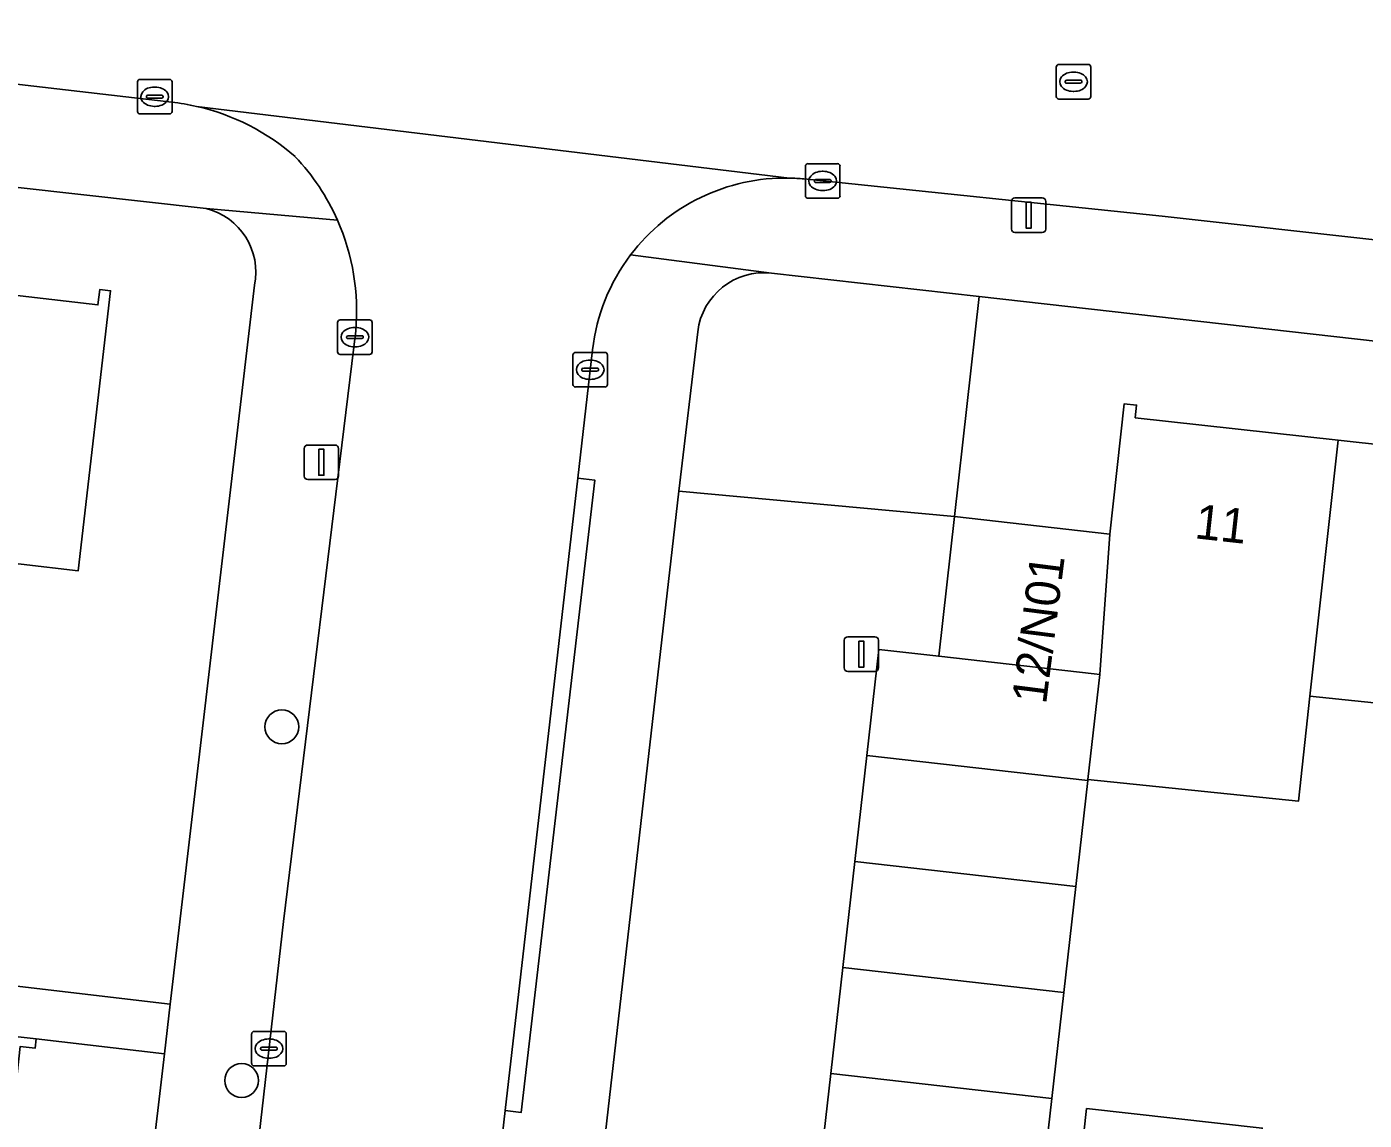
# Model space of a CAD drawing. Extents: x 162026 to 163502, y 387295 to 388169.
# Drawn here: x 162787.71 to 162826.44, y 387459.47 to 387491.11 of the extents above; entities that cross this region are included whole.
import ezdxf

# ---------------------------------------------------------------- set-up
doc = ezdxf.new("R2010")
doc.units = 0
for name, color, linetype in [('IMGEO_Boom', 7, 'Continuous'), ('IMGEO_Erf', 7, 'Continuous'), ('IMGEO_Groenvoorziening', 7, 'Continuous'), ('IMGEO_Kolk', 7, 'Continuous'), ('IMGEO_Lichtmast', 7, 'Continuous'), ('IMGEO_Pand', 7, 'Continuous'), ('IMGEO_Pand_nummerreeks', 7, 'Continuous'), ('IMGEO_Rijbaan_lokaal_open', 7, 'Continuous'), ('IMGEO_Rioolput', 7, 'Continuous'), ('IMGEO_Voetpad_open', 7, 'Continuous')]:
    doc.layers.add(name, color=color, linetype=linetype)

msp = doc.modelspace()

# ---------------------------------------------------------------- linework, layer by layer
at = {"layer": 'IMGEO_Boom'}
for centre in [(162795.098, 387470.854), (162793.934, 387460.617)]:
    msp.add_circle(centre, 0.489, dxfattribs=at)
at = {"layer": 'IMGEO_Erf'}
for points in [[(162792.907, 387485.853), (162760.151, 387489.513), (162759.854, 387486.871), (162760.211, 387486.829), (162760.171, 387486.482), (162765.713, 387485.842), (162771.593, 387485.163), (162777.607, 387484.469), (162783.677, 387483.768), (162789.776, 387483.064), (162789.827, 387483.51), (162790.14, 387483.474), (162789.205, 387475.371), (162784.239, 387475.944), (162782.794, 387476.111), (162782.353, 387472.284), (162776.283, 387472.985), (162776.724, 387476.812)], [(162776.724, 387476.812), (162770.709, 387477.507), (162764.829, 387478.186), (162759.166, 387478.84), (162758.84, 387475.917), (162758.498, 387472.855), (162758.157, 387469.792), (162757.815, 387466.731), (162764.808, 387465.921), (162765.149, 387468.977), (162769.666, 387468.474), (162774.772, 387467.905), (162774.431, 387464.849), (162776.893, 387464.525), (162777.234, 387467.581), (162781.752, 387467.078), (162786.857, 387466.509), (162786.516, 387463.453), (162791.869, 387462.826), (162794.307, 387483.632)], [(162857.65, 387478.53), (162815.29, 387483.307), (162814.573, 387476.938), (162819.068, 387476.432), (162819.49, 387480.203), (162819.846, 387480.164), (162819.806, 387479.8), (162825.685, 387479.151), (162831.453, 387478.514)], [(162836.758, 387470.465), (162830.638, 387471.144), (162824.866, 387471.739), (162824.53, 387468.699), (162818.436, 387469.326), (162818.433, 387469.3), (162818.085, 387466.233), (162817.738, 387463.167), (162817.39, 387460.1), (162817.043, 387457.034)], [(162786.571, 387415.884), (162790.875, 387454.347), (162791.7, 387461.387), (162787.985, 387461.822), (162787.955, 387461.552), (162787.522, 387461.599)], [(162818.064, 387456.815), (162818.397, 387459.807), (162823.485, 387459.24)]]:
    msp.add_lwpolyline(points, dxfattribs=at)
msp.add_arc((162792.448, 387484.012), 1.897, 348.4476, 76.0026, dxfattribs=at)
at = {"layer": 'IMGEO_Groenvoorziening'}
msp.add_lwpolyline([(162807.14, 387482.289), (162806.597, 387477.672), (162814.573, 387476.938), (162815.29, 387483.307), (162809.278, 387483.985)], dxfattribs=at)
msp.add_arc((162809.062, 387482.062), 1.935, 83.5804, 173.2671, dxfattribs=at)
at = {"layer": 'IMGEO_Kolk'}
for p, q in [((162790.993, 387489.591), (162791.845, 387489.591)), ((162790.918, 387488.665), (162790.918, 387489.517)), ((162791.406, 387489.371), (162791.431, 387489.371)), ((162791.919, 387489.517), (162791.919, 387488.665)), ((162791.177, 387489.085), (162791.177, 387489.097)), ((162791.615, 387489.048), (162791.217, 387489.048)), ((162791.22, 387489.134), (162791.618, 387489.134)), ((162791.661, 387489.097), (162791.661, 387489.085)), ((162791.845, 387488.591), (162790.993, 387488.591)), ((162791.429, 387488.811), (162791.404, 387488.811)), ((162810.258, 387486.226), (162810.258, 387487.078)), ((162810.333, 387487.152), (162811.185, 387487.152)), ((162810.746, 387486.932), (162810.771, 387486.932)), ((162811.259, 387487.078), (162811.259, 387486.226)), ((162810.517, 387486.646), (162810.517, 387486.658)), ((162810.955, 387486.609), (162810.557, 387486.609)), ((162810.56, 387486.695), (162810.958, 387486.695)), ((162811.001, 387486.658), (162811.001, 387486.646)), ((162811.185, 387486.152), (162810.333, 387486.152)), ((162810.769, 387486.372), (162810.744, 387486.372)), ((162796.789, 387482.631), (162797.641, 387482.631)), ((162796.714, 387481.705), (162796.714, 387482.557)), ((162797.202, 387482.411), (162797.227, 387482.411)), ((162797.715, 387482.557), (162797.715, 387481.705)), ((162796.973, 387482.125), (162796.973, 387482.137)), ((162797.411, 387482.088), (162797.013, 387482.088)), ((162797.016, 387482.174), (162797.414, 387482.174)), ((162797.225, 387481.851), (162797.2, 387481.851)), ((162797.457, 387482.137), (162797.457, 387482.125)), ((162797.641, 387481.631), (162796.789, 387481.631)), ((162803.526, 387480.763), (162803.526, 387481.615)), ((162803.601, 387481.689), (162804.453, 387481.689)), ((162804.014, 387481.469), (162804.039, 387481.469)), ((162804.527, 387481.615), (162804.527, 387480.763)), ((162803.785, 387481.183), (162803.785, 387481.195)), ((162804.223, 387481.146), (162803.825, 387481.146)), ((162803.828, 387481.232), (162804.226, 387481.232)), ((162804.269, 387481.195), (162804.269, 387481.183)), ((162804.453, 387480.689), (162803.601, 387480.689)), ((162804.037, 387480.909), (162804.012, 387480.909)), ((162794.225, 387461.114), (162794.225, 387461.966)), ((162794.3, 387462.04), (162795.152, 387462.04)), ((162794.713, 387461.82), (162794.738, 387461.82)), ((162795.226, 387461.966), (162795.226, 387461.114)), ((162794.484, 387461.534), (162794.484, 387461.546)), ((162794.922, 387461.497), (162794.524, 387461.497)), ((162794.527, 387461.583), (162794.925, 387461.583)), ((162794.968, 387461.546), (162794.968, 387461.534)), ((162795.152, 387461.04), (162794.3, 387461.04)), ((162794.736, 387461.26), (162794.711, 387461.26))]:
    msp.add_line(p, q, dxfattribs=at)
for points in [[(162790.993, 387489.591), (162791.845, 387489.591)], [(162790.918, 387488.665), (162790.918, 387489.517)], [(162791.919, 387489.517), (162791.919, 387488.665)], [(162791.845, 387488.591), (162790.993, 387488.591)], [(162810.258, 387486.226), (162810.258, 387487.078)], [(162810.333, 387487.152), (162811.185, 387487.152)], [(162811.259, 387487.078), (162811.259, 387486.226)], [(162811.185, 387486.152), (162810.333, 387486.152)], [(162796.789, 387482.631), (162797.641, 387482.631)], [(162796.714, 387481.705), (162796.714, 387482.557)], [(162797.715, 387482.557), (162797.715, 387481.705)], [(162797.641, 387481.631), (162796.789, 387481.631)], [(162803.526, 387480.763), (162803.526, 387481.615)], [(162803.601, 387481.689), (162804.453, 387481.689)], [(162804.527, 387481.615), (162804.527, 387480.763)], [(162804.453, 387480.689), (162803.601, 387480.689)], [(162794.225, 387461.114), (162794.225, 387461.966)], [(162794.3, 387462.04), (162795.152, 387462.04)], [(162795.226, 387461.966), (162795.226, 387461.114)], [(162795.152, 387461.04), (162794.3, 387461.04)]]:
    msp.add_lwpolyline(points, dxfattribs=at)
for centre, radius, start, end in [((162790.995, 387489.515), 0.0765, 91.552, 178.448), ((162790.995, 387489.515), 0.0765, 91.552, 178.448), ((162791.843, 387489.515), 0.0765, 1.552, 88.448), ((162791.843, 387489.515), 0.0765, 1.552, 88.448), ((162791.217, 387489.094), 0.0403, 85.8775, 175.7526), ((162791.214, 387489.084), 0.0366, 178.938, 274.7102), ((162791.618, 387489.091), 0.043, 264.8664, 352.4533), ((162791.622, 387489.096), 0.0386, 1.7309, 96.639), ((162790.995, 387488.667), 0.0765, 181.552, 268.448), ((162790.995, 387488.667), 0.0765, 181.552, 268.448), ((162791.843, 387488.667), 0.0765, 271.552, 358.448), ((162791.843, 387488.667), 0.0765, 271.552, 358.448), ((162810.335, 387487.076), 0.0765, 91.552, 178.448), ((162810.335, 387487.076), 0.0765, 91.552, 178.448), ((162811.183, 387487.076), 0.0765, 1.552, 88.448), ((162811.183, 387487.076), 0.0765, 1.552, 88.448), ((162810.557, 387486.655), 0.0403, 85.8775, 175.7526), ((162810.554, 387486.645), 0.0366, 178.938, 274.7102), ((162810.958, 387486.652), 0.043, 264.8664, 352.4533), ((162810.962, 387486.657), 0.0386, 1.7309, 96.639), ((162810.335, 387486.228), 0.0765, 181.552, 268.448), ((162810.335, 387486.228), 0.0765, 181.552, 268.448), ((162811.183, 387486.228), 0.0765, 271.552, 358.448), ((162811.183, 387486.228), 0.0765, 271.552, 358.448), ((162796.791, 387482.555), 0.0765, 91.552, 178.448), ((162796.791, 387482.555), 0.0765, 91.552, 178.448), ((162797.639, 387482.555), 0.0765, 1.552, 88.448), ((162797.639, 387482.555), 0.0765, 1.552, 88.448), ((162797.013, 387482.134), 0.0403, 85.8775, 175.7526), ((162797.01, 387482.124), 0.0366, 178.938, 274.7102), ((162797.414, 387482.131), 0.043, 264.8664, 352.4533), ((162797.418, 387482.136), 0.0386, 1.7309, 96.639), ((162796.791, 387481.707), 0.0765, 181.552, 268.448), ((162796.791, 387481.707), 0.0765, 181.552, 268.448), ((162797.639, 387481.707), 0.0765, 271.552, 358.448), ((162797.639, 387481.707), 0.0765, 271.552, 358.448), ((162803.603, 387481.613), 0.0765, 91.552, 178.448), ((162803.603, 387481.613), 0.0765, 91.552, 178.448), ((162804.451, 387481.613), 0.0765, 1.552, 88.448), ((162804.451, 387481.613), 0.0765, 1.552, 88.448), ((162803.825, 387481.192), 0.0403, 85.8775, 175.7526), ((162803.822, 387481.182), 0.0366, 178.938, 274.7102), ((162804.226, 387481.189), 0.043, 264.8664, 352.4533), ((162804.23, 387481.194), 0.0386, 1.7309, 96.639), ((162803.603, 387480.765), 0.0765, 181.552, 268.448), ((162803.603, 387480.765), 0.0765, 181.552, 268.448), ((162804.451, 387480.765), 0.0765, 271.552, 358.448), ((162804.451, 387480.765), 0.0765, 271.552, 358.448), ((162794.302, 387461.964), 0.0765, 91.552, 178.448), ((162794.302, 387461.964), 0.0765, 91.552, 178.448), ((162795.15, 387461.964), 0.0765, 1.552, 88.448), ((162795.15, 387461.964), 0.0765, 1.552, 88.448), ((162794.524, 387461.543), 0.0403, 85.8775, 175.7526), ((162794.521, 387461.533), 0.0366, 178.938, 274.7102), ((162794.925, 387461.54), 0.043, 264.8664, 352.4533), ((162794.929, 387461.545), 0.0386, 1.7309, 96.639), ((162794.302, 387461.116), 0.0765, 181.552, 268.448), ((162794.302, 387461.116), 0.0765, 181.552, 268.448), ((162795.15, 387461.116), 0.0765, 271.552, 358.448), ((162795.15, 387461.116), 0.0765, 271.552, 358.448)]:
    msp.add_arc(centre, radius, start, end, dxfattribs=at)
for centre, major_axis, ratio, start_param, end_param in [((162791.405, 387489.091), (-0.387, 0.002), 0.722429, 4.712389, 7.853982), ((162791.43, 387489.091), (-0.39, 0.002), 0.717154, 1.570796, 4.712389), ((162810.745, 387486.652), (-0.387, 0.002), 0.722429, 4.712389, 7.853982), ((162810.77, 387486.652), (-0.39, 0.002), 0.717154, 1.570796, 4.712389), ((162797.201, 387482.131), (-0.387, 0.002), 0.722429, 4.712389, 7.853982), ((162797.226, 387482.131), (-0.39, 0.002), 0.717154, 1.570796, 4.712389), ((162804.013, 387481.189), (-0.387, 0.002), 0.722429, 4.712389, 7.853982), ((162804.038, 387481.189), (-0.39, 0.002), 0.717154, 1.570796, 4.712389), ((162794.712, 387461.54), (-0.387, 0.002), 0.722429, 4.712389, 7.853982), ((162794.737, 387461.54), (-0.39, 0.002), 0.717154, 1.570796, 4.712389)]:
    msp.add_ellipse(centre, major_axis=major_axis, ratio=ratio, start_param=start_param, end_param=end_param, dxfattribs=at)
at = {"layer": 'IMGEO_Lichtmast'}
for p, q in [((162816.325, 387486.161), (162817.115, 387486.161)), ((162817.115, 387486.161), (162816.325, 387486.161)), ((162816.225, 387485.261), (162816.225, 387486.061)), ((162816.225, 387486.061), (162816.225, 387485.261)), ((162817.215, 387486.061), (162817.215, 387485.261)), ((162817.215, 387485.261), (162817.215, 387486.061)), ((162817.115, 387485.161), (162816.325, 387485.161)), ((162816.325, 387485.161), (162817.115, 387485.161)), ((162795.749, 387478.11), (162795.749, 387478.91)), ((162795.749, 387478.91), (162795.749, 387478.11)), ((162795.849, 387479.01), (162796.639, 387479.01)), ((162796.639, 387479.01), (162795.849, 387479.01)), ((162796.739, 387478.91), (162796.739, 387478.11)), ((162796.739, 387478.11), (162796.739, 387478.91)), ((162796.639, 387478.01), (162795.849, 387478.01)), ((162795.849, 387478.01), (162796.639, 387478.01)), ((162811.382, 387472.557), (162811.382, 387473.357)), ((162811.382, 387473.357), (162811.382, 387472.557)), ((162811.482, 387473.457), (162812.272, 387473.457)), ((162812.272, 387473.457), (162811.482, 387473.457)), ((162812.372, 387473.357), (162812.372, 387472.557)), ((162812.372, 387472.557), (162812.372, 387473.357)), ((162812.272, 387472.457), (162811.482, 387472.457)), ((162811.482, 387472.457), (162812.272, 387472.457))]:
    msp.add_line(p, q, dxfattribs=at)
for points in [[(162816.645, 387486.036), (162816.795, 387486.036), (162816.795, 387485.286), (162816.645, 387485.286), (162816.645, 387486.036)], [(162796.169, 387478.885), (162796.319, 387478.885), (162796.319, 387478.135), (162796.169, 387478.135), (162796.169, 387478.885)], [(162811.802, 387473.332), (162811.952, 387473.332), (162811.952, 387472.582), (162811.802, 387472.582), (162811.802, 387473.332)]]:
    msp.add_lwpolyline(points, dxfattribs=at)
for centre, start, end in [((162816.325, 387486.061), 90, 180), ((162816.325, 387486.061), 90, 180), ((162817.115, 387486.061), 0, 90), ((162817.115, 387486.061), 360, 90), ((162816.325, 387485.261), 180, 270), ((162816.325, 387485.261), 180, 270), ((162817.115, 387485.261), 270, 0), ((162817.115, 387485.261), 270, 0), ((162795.849, 387478.91), 90, 180), ((162795.849, 387478.91), 90, 180), ((162796.639, 387478.91), 0, 90), ((162796.639, 387478.91), 360, 90), ((162795.849, 387478.11), 180, 270), ((162795.849, 387478.11), 180, 270), ((162796.639, 387478.11), 270, 0), ((162796.639, 387478.11), 270, 0), ((162811.482, 387473.357), 90, 180), ((162811.482, 387473.357), 90, 180), ((162812.272, 387473.357), 0, 90), ((162812.272, 387473.357), 360, 90), ((162811.482, 387472.557), 180, 270), ((162811.482, 387472.557), 180, 270), ((162812.272, 387472.557), 270, 0), ((162812.272, 387472.557), 270, 0)]:
    msp.add_arc(centre, 0.1, start, end, dxfattribs=at)
at = {"layer": 'IMGEO_Pand'}
for points in [[(162784.239, 387475.944), (162789.205, 387475.371), (162790.14, 387483.474), (162789.827, 387483.51), (162789.776, 387483.064), (162783.677, 387483.768), (162782.794, 387476.111)], [(162825.685, 387479.151), (162819.806, 387479.8), (162819.846, 387480.164), (162819.49, 387480.203), (162819.068, 387476.432), (162818.78, 387472.366), (162818.436, 387469.326), (162824.53, 387468.699), (162824.866, 387471.739)], [(162830.638, 387471.144), (162831.453, 387478.514), (162825.685, 387479.151), (162824.866, 387471.739)], [(162819.068, 387476.432), (162814.573, 387476.938), (162814.118, 387472.895), (162818.616, 387472.385), (162818.78, 387472.366)], [(162818.78, 387472.366), (162818.616, 387472.385), (162814.118, 387472.895), (162812.385, 387473.091), (162812.037, 387470.025), (162818.433, 387469.3), (162818.436, 387469.326)], [(162812.037, 387470.025), (162811.69, 387466.958), (162818.085, 387466.233), (162818.433, 387469.3)], [(162818.085, 387466.233), (162811.69, 387466.958), (162811.342, 387463.892), (162817.738, 387463.167)], [(162817.738, 387463.167), (162811.342, 387463.892), (162810.995, 387460.825), (162817.39, 387460.1)], [(162780.046, 387456.475), (162786.875, 387455.722), (162787.522, 387461.599), (162787.955, 387461.552), (162787.985, 387461.822), (162783.016, 387462.369), (162780.332, 387462.665), (162780.3, 387462.367), (162780.698, 387462.324)], [(162817.39, 387460.1), (162810.995, 387460.825), (162810.647, 387457.759), (162817.043, 387457.034)], [(162818.397, 387459.807), (162818.064, 387456.815), (162823.154, 387456.248), (162823.485, 387459.24)]]:
    msp.add_lwpolyline(points, close=True, dxfattribs=at)
at = {"layer": 'IMGEO_Rijbaan_lokaal_open'}
for points in [[(162742.473, 387494.673), (162791.909, 387488.931)], [(162810.215, 387486.71), (162820.587, 387485.63), (162859.88, 387481.265), (162867.007, 387480.473), (162867.298, 387480.431), (162867.704, 387480.34), (162868.1, 387480.214), (162868.483, 387480.052), (162868.851, 387479.857), (162869.199, 387479.63), (162869.526, 387479.373), (162869.828, 387479.088), (162870.104, 387478.777), (162870.351, 387478.442), (162870.567, 387478.087), (162870.75, 387477.713), (162870.899, 387477.325), (162870.951, 387477.144), (162868.251, 387494.697)], [(162809.795, 387486.735), (162792.627, 387488.811)], [(162792.627, 387488.811), (162809.795, 387486.735)], [(162797.238, 387482.316), (162795.145, 387465.216), (162790.133, 387421.167)], [(162797.104, 387420.785), (162801.569, 387459.745), (162803.667, 387478.048), (162804.093, 387481.766)]]:
    msp.add_lwpolyline(points, dxfattribs=at)
msp.add_lwpolyline([(162810.995, 387460.825), (162811.342, 387463.892), (162811.69, 387466.958), (162812.037, 387470.025), (162812.385, 387473.091), (162814.118, 387472.895), (162814.573, 387476.938), (162806.597, 387477.672), (162804.393, 387458.435), (162810.647, 387457.759)], close=True, dxfattribs=at)
for centre, radius, start, end in [((162791.198, 387482.466), 6.504, 77.3036, 83.72), ((162791.19, 387482.455), 6.517, 48.7605, 77.2628), ((162790.795, 387482.91), 6.462, 23.8036, 43.4613), ((162809.674, 387481.118), 5.618, 88.765, 142.8608), ((162809.629, 387480.402), 6.335, 84.6906, 88.4965), ((162790.783, 387482.892), 6.481, 354.897, 23.9), ((162809.666, 387481.121), 5.61, 142.8396, 173.3992)]:
    msp.add_arc(centre, radius, start, end, dxfattribs=at)
at = {"layer": 'IMGEO_Rioolput'}
for p, q in [((162817.596, 387490.024), (162818.448, 387490.024)), ((162817.521, 387489.098), (162817.521, 387489.95)), ((162818.009, 387489.804), (162818.034, 387489.804)), ((162818.522, 387489.95), (162818.522, 387489.098)), ((162817.78, 387489.518), (162817.78, 387489.53)), ((162818.218, 387489.481), (162817.82, 387489.481)), ((162817.823, 387489.567), (162818.221, 387489.567)), ((162818.032, 387489.244), (162818.007, 387489.244)), ((162818.264, 387489.53), (162818.264, 387489.518)), ((162818.448, 387489.024), (162817.596, 387489.024))]:
    msp.add_line(p, q, dxfattribs=at)
for points in [[(162817.596, 387490.024), (162818.448, 387490.024)], [(162817.521, 387489.098), (162817.521, 387489.95)], [(162818.522, 387489.95), (162818.522, 387489.098)], [(162818.448, 387489.024), (162817.596, 387489.024)]]:
    msp.add_lwpolyline(points, dxfattribs=at)
for centre, radius, start, end in [((162817.598, 387489.948), 0.0765, 91.552, 178.448), ((162817.598, 387489.948), 0.0765, 91.552, 178.448), ((162818.446, 387489.948), 0.0765, 1.552, 88.448), ((162818.446, 387489.948), 0.0765, 1.552, 88.448), ((162817.82, 387489.527), 0.0403, 85.8775, 175.7526), ((162817.817, 387489.517), 0.0366, 178.938, 274.7102), ((162818.221, 387489.524), 0.043, 264.8664, 352.4533), ((162818.225, 387489.529), 0.0386, 1.7309, 96.639), ((162817.598, 387489.1), 0.0765, 181.552, 268.448), ((162817.598, 387489.1), 0.0765, 181.552, 268.448), ((162818.446, 387489.1), 0.0765, 271.552, 358.448), ((162818.446, 387489.1), 0.0765, 271.552, 358.448)]:
    msp.add_arc(centre, radius, start, end, dxfattribs=at)
for centre, major_axis, ratio, start_param, end_param in [((162818.008, 387489.524), (-0.387, 0.002), 0.722429, 4.712389, 7.853982), ((162818.033, 387489.524), (-0.39, 0.002), 0.717154, 1.570796, 4.712389)]:
    msp.add_ellipse(centre, major_axis=major_axis, ratio=ratio, start_param=start_param, end_param=end_param, dxfattribs=at)
at = {"layer": 'IMGEO_Voetpad_open'}
for points in [[(162791.909, 387488.931), (162742.473, 387494.673)], [(162746.58, 387491.03), (162753.938, 387490.207), (162760.151, 387489.513), (162792.907, 387485.853), (162796.708, 387485.518)], [(162820.587, 387485.63), (162810.215, 387486.71)], [(162796.708, 387485.518), (162792.907, 387485.853)], [(162805.195, 387484.51), (162809.278, 387483.985), (162815.29, 387483.307), (162857.65, 387478.53), (162862.219, 387478.083), (162870.951, 387477.144), (162870.899, 387477.325), (162870.75, 387477.713), (162870.567, 387478.087), (162870.351, 387478.442), (162870.104, 387478.777), (162869.828, 387479.088), (162869.526, 387479.373), (162869.199, 387479.63), (162868.851, 387479.857), (162868.483, 387480.052), (162868.1, 387480.214), (162867.704, 387480.34), (162867.298, 387480.431), (162867.007, 387480.473), (162859.88, 387481.265), (162820.587, 387485.63)], [(162809.278, 387483.985), (162805.195, 387484.51)], [(162794.307, 387483.632), (162791.869, 387462.826), (162791.7, 387461.387), (162790.875, 387454.347), (162786.571, 387415.884), (162785.963, 387409.454), (162785.515, 387404.713), (162788.231, 387405.846), (162850.466, 387398.828), (162855.084, 387398.307), (162864.906, 387397.224), (162869.528, 387396.658)], [(162790.133, 387421.167), (162795.145, 387465.216), (162797.238, 387482.316)], [(162799.922, 387418.788), (162804.228, 387456.973), (162804.393, 387458.435), (162806.597, 387477.672), (162807.14, 387482.289)], [(162804.093, 387481.766), (162803.667, 387478.048), (162804.158, 387477.995), (162802.031, 387459.695), (162801.569, 387459.745), (162797.104, 387420.785)], [(162783.016, 387462.369), (162787.985, 387461.822), (162791.7, 387461.387), (162791.869, 387462.826), (162786.516, 387463.453)]]:
    msp.add_lwpolyline(points, dxfattribs=at)
msp.add_lwpolyline([(162801.569, 387459.745), (162802.031, 387459.695), (162804.158, 387477.995), (162803.667, 387478.048)], close=True, dxfattribs=at)
for centre, radius, start, end in [((162791.198, 387482.466), 6.504, 77.3036, 83.72), ((162791.19, 387482.455), 6.517, 48.7605, 77.2628), ((162790.795, 387482.91), 6.462, 23.8036, 43.4613), ((162809.674, 387481.118), 5.618, 88.765, 142.8608), ((162809.629, 387480.402), 6.335, 84.6906, 88.4965), ((162792.448, 387484.012), 1.897, 348.4476, 76.0026), ((162790.783, 387482.892), 6.481, 354.897, 23.9), ((162809.666, 387481.121), 5.61, 142.8396, 173.3992), ((162809.062, 387482.062), 1.935, 83.5804, 173.2671)]:
    msp.add_arc(centre, radius, start, end, dxfattribs=at)

# ---------------------------------------------------------------- texts
at = {"layer": 'IMGEO_Pand_nummerreeks'}
for s, rotation, p in [('11', 353.6975, (162821.503, 387476.313)), ('12/N01', 82.7527, (162817.224, 387471.485))]:
    msp.add_text(s, height=1, rotation=rotation, dxfattribs=at).set_placement(p)

doc.saveas('drawing.dxf')
